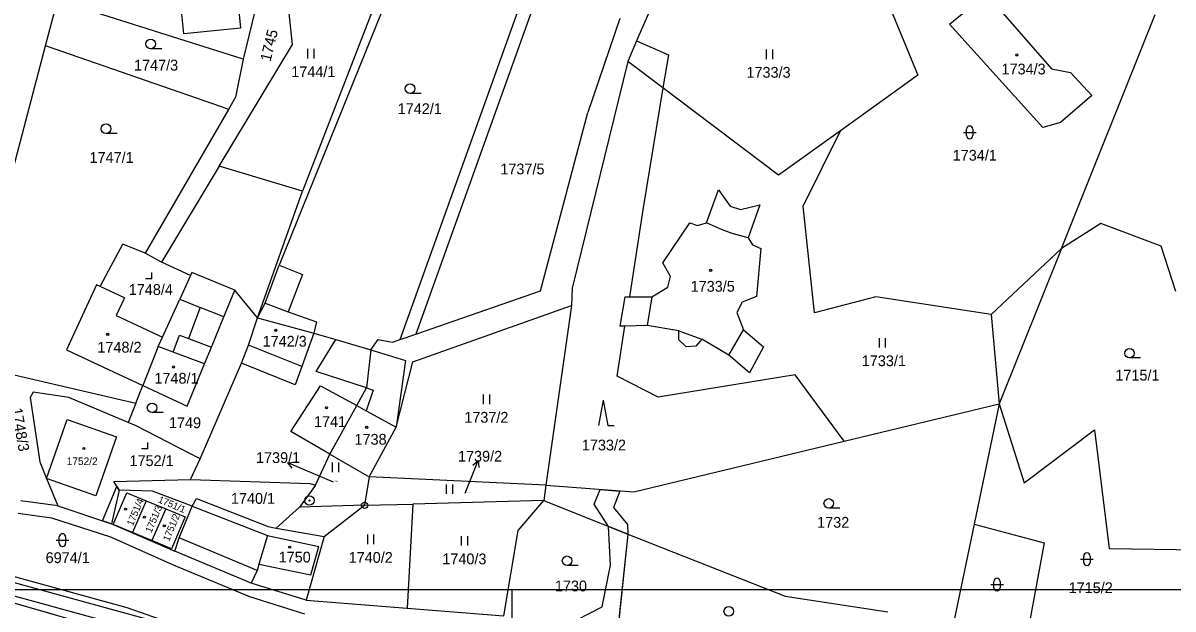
# Model space of a CAD drawing. Extents: x -593183 to -588034, y -1130415 to -1124994.
# Drawn here: x -590181.7 to -590000.6, y -1129347.3 to -1129255 of the extents above; entities that cross this region are included whole.
import ezdxf

# ---------------------------------------------------------------- set-up
doc = ezdxf.new("R2010")
doc.units = 0
for name, color, linetype in [('Vrstva 1', 7, 'Continuous'), ('Vrstva 16', 7, 'Continuous'), ('Vrstva 18', 7, 'Continuous'), ('Vrstva 19', 7, 'Continuous'), ('Vrstva 24', 7, 'Continuous'), ('Vrstva 25', 7, 'Continuous'), ('Vrstva 27', 7, 'Continuous'), ('Vrstva 4', 7, 'Continuous')]:
    doc.layers.add(name, color=color, linetype=linetype)

msp = doc.modelspace()

# ---------------------------------------------------------------- linework, layer by layer
at = {"layer": 'Vrstva 1'}
for p, q in [((-590062.71, -1129206.31), (-590085.14, -1129257.82)), ((-590059.71, -1129217.4), (-590040.82, -1129263.24)), ((-590139.32, -1129258.37), (-590142.56, -1129227.89)), ((-590122.58, -1129246.52), (-590141.38, -1129293.17)), ((-590123.98, -1129245.98), (-590137.75, -1129281.48)), ((-590144.34, -1129249.52), (-590147.06, -1129260.69)), ((-590100.27, -1129249.3), (-590119.9, -1129304.04)), ((-590035.83, -1129255.18), (-590030.06, -1129250.43)), ((-590030.06, -1129250.43), (-590019.77, -1129262.2)), ((-590178.2, -1129258.58), (-590176.32, -1129251.44)), ((-590147.06, -1129260.69), (-590176.32, -1129251.44)), ((-590087.73, -1129254.31), (-590092.79, -1129269.08)), ((-590018.19, -1129290.54), (-590003.42, -1129253.66)), ((-590021.15, -1129271.49), (-590035.83, -1129255.18)), ((-590085.14, -1129257.82), (-590086.51, -1129261.05)), ((-590186.06, -1129288.45), (-590178.2, -1129258.58)), ((-590150.48, -1129268.23), (-590178.2, -1129258.58)), ((-590150.83, -1129277.58), (-590139.32, -1129258.37)), ((-590147.06, -1129260.69), (-590148.29, -1129266.7)), ((-590086.51, -1129261.05), (-590095.25, -1129296.77)), ((-590080.96, -1129265.23), (-590086.51, -1129261.05)), ((-590040.82, -1129263.24), (-590053, -1129271.97)), ((-590019.77, -1129262.2), (-590016.8, -1129262.82)), ((-590016.8, -1129262.82), (-590013.4, -1129266.42)), ((-590080.96, -1129265.23), (-590084.13, -1129284.43)), ((-590062.74, -1129278.95), (-590080.96, -1129265.23)), ((-590148.29, -1129266.7), (-590149.39, -1129268.61)), ((-590013.4, -1129266.42), (-590018.34, -1129270.69)), ((-590149.39, -1129268.61), (-590162.49, -1129291.26)), ((-590149.39, -1129268.61), (-590150.48, -1129268.23)), ((-590100.24, -1129297.18), (-590092.79, -1129269.08)), ((-590018.34, -1129270.69), (-590021.15, -1129271.49)), ((-590053, -1129271.97), (-590062.74, -1129278.95)), ((-590058.87, -1129283.88), (-590053, -1129271.97)), ((-590150.83, -1129277.58), (-590159.93, -1129292.66)), ((-590137.75, -1129281.48), (-590150.83, -1129277.58)), ((-590144.81, -1129301.46), (-590137.75, -1129281.48)), ((-590074.1, -1129286.48), (-590072.19, -1129281.28)), ((-590072.19, -1129281.28), (-590070.35, -1129283.87)), ((-590084.13, -1129284.43), (-590086.25, -1129298.17)), ((-590070.35, -1129283.87), (-590068.74, -1129284.41)), ((-590068.74, -1129284.41), (-590065.69, -1129283.63)), ((-590065.69, -1129283.63), (-590067.52, -1129288.86)), ((-590057.08, -1129300.66), (-590058.87, -1129283.88)), ((-590080.96, -1129292.77), (-590076.73, -1129286.51)), ((-590076.73, -1129286.51), (-590075.51, -1129286.9)), ((-590075.51, -1129286.9), (-590074.1, -1129286.48)), ((-590011.99, -1129286.61), (-590018.19, -1129290.54)), ((-590002.51, -1129290.17), (-590011.99, -1129286.61)), ((-590067.52, -1129288.86), (-590066.88, -1129289.94)), ((-590168.22, -1129293.97), (-590166.04, -1129289.83)), ((-590162.49, -1129291.26), (-590166.04, -1129289.83)), ((-590066.88, -1129289.94), (-590065.53, -1129290.53)), ((-590065.53, -1129290.53), (-590066.24, -1129298.1)), ((-590029.28, -1129300.91), (-590018.19, -1129290.54)), ((-590018.19, -1129290.54), (-590027.99, -1129315.01)), ((-590000.2, -1129297.33), (-590002.51, -1129290.17)), ((-590159.93, -1129292.66), (-590162.49, -1129291.26)), ((-590169.58, -1129296.54), (-590168.22, -1129293.97)), ((-590155.39, -1129294.76), (-590159.93, -1129292.66)), ((-590155.18, -1129294.3), (-590155.39, -1129294.76)), ((-590148.38, -1129297.1), (-590155.18, -1129294.3)), ((-590143.59, -1129299.16), (-590141.38, -1129293.17)), ((-590141.38, -1129293.17), (-590137.74, -1129294.61)), ((-590079.78, -1129294.93), (-590080.96, -1129292.77)), ((-590155.39, -1129294.76), (-590157.07, -1129298.5)), ((-590137.74, -1129294.61), (-590139.99, -1129300.5)), ((-590080.18, -1129296.63), (-590079.78, -1129294.93)), ((-590170.15, -1129296.28), (-590174.91, -1129306.52)), ((-590169.58, -1129296.54), (-590170.15, -1129296.28)), ((-590165.77, -1129298.31), (-590169.58, -1129296.54)), ((-590150.11, -1129301.32), (-590148.38, -1129297.1)), ((-590119.9, -1129304.04), (-590100.24, -1129297.18)), ((-590095.25, -1129296.77), (-590095.35, -1129299.51)), ((-590082.72, -1129298.15), (-590080.18, -1129296.63)), ((-590165.77, -1129298.31), (-590167.06, -1129301.08)), ((-590159.77, -1129304.48), (-590157.07, -1129298.5)), ((-590144.81, -1129301.46), (-590143.59, -1129299.16)), ((-590120.33, -1129308.38), (-590095.35, -1129299.51)), ((-590095.35, -1129299.51), (-590099.38, -1129327.83)), ((-590087.69, -1129302.78), (-590086.93, -1129298.17)), ((-590086.93, -1129298.17), (-590086.25, -1129298.17)), ((-590086.25, -1129298.17), (-590082.72, -1129298.15)), ((-590068.51, -1129299.01), (-590069.3, -1129300.62)), ((-590066.24, -1129298.1), (-590068.51, -1129299.01)), ((-590047.41, -1129298.15), (-590057.08, -1129300.66)), ((-590029.28, -1129300.91), (-590047.41, -1129298.15)), ((-590167.06, -1129301.08), (-590159.77, -1129304.48)), ((-590152.06, -1129306.07), (-590150.11, -1129301.32)), ((-590146.21, -1129305.76), (-590144.81, -1129301.46)), ((-590139.99, -1129300.5), (-590135.54, -1129302.1)), ((-590069.3, -1129300.62), (-590068.3, -1129303.35)), ((-590135.54, -1129302.1), (-590135.92, -1129303.87)), ((-590088.18, -1129310.66), (-590086.96, -1129302.76)), ((-590086.96, -1129302.76), (-590087.69, -1129302.78)), ((-590083.47, -1129302.66), (-590086.96, -1129302.76)), ((-590078.48, -1129303.5), (-590083.47, -1129302.66)), ((-590068.3, -1129303.35), (-590065.1, -1129306.05)), ((-590160.44, -1129305.97), (-590159.77, -1129304.48)), ((-590135.92, -1129303.87), (-590137.81, -1129309.13)), ((-590135.92, -1129303.87), (-590132.46, -1129304.85)), ((-590132.46, -1129304.85), (-590126.94, -1129306.49)), ((-590126.94, -1129306.49), (-590125.81, -1129304.85)), ((-590125.81, -1129304.85), (-590123.54, -1129305.3)), ((-590123.54, -1129305.3), (-590122.33, -1129304.88)), ((-590122.33, -1129304.88), (-590119.9, -1129304.04)), ((-590078.45, -1129304.93), (-590078.48, -1129303.5)), ((-590077.31, -1129306), (-590078.45, -1129304.93)), ((-590074.81, -1129304.84), (-590075.77, -1129305.92)), ((-590070.58, -1129307.35), (-590074.81, -1129304.84)), ((-590174.91, -1129306.52), (-590169.88, -1129308.86)), ((-590160.44, -1129305.97), (-590162.85, -1129312.13)), ((-590153.14, -1129308.71), (-590152.06, -1129306.07)), ((-590147.35, -1129308.62), (-590146.21, -1129305.76)), ((-590126.94, -1129306.49), (-590127.64, -1129312.51)), ((-590126.94, -1129306.49), (-590121.52, -1129308.16)), ((-590075.77, -1129305.92), (-590077.31, -1129306)), ((-590065.1, -1129306.05), (-590067.35, -1129310.12)), ((-590169.88, -1129308.86), (-590162.85, -1129312.13)), ((-590155.87, -1129315.37), (-590153.14, -1129308.71)), ((-590153.85, -1129323.66), (-590147.35, -1129308.62)), ((-590138.88, -1129312.01), (-590147.35, -1129308.62)), ((-590121.52, -1129308.16), (-590123, -1129318.67)), ((-590123, -1129318.67), (-590120.33, -1129308.38)), ((-590067.35, -1129310.12), (-590070.58, -1129307.35)), ((-590185.42, -1129309.92), (-590163.96, -1129314.92)), ((-590137.81, -1129309.13), (-590138.88, -1129312.01)), ((-590081.69, -1129313.98), (-590088.18, -1129310.66)), ((-590060.12, -1129310.44), (-590081.69, -1129313.98)), ((-590052.44, -1129320.91), (-590060.12, -1129310.44)), ((-590163.96, -1129314.92), (-590162.85, -1129312.13)), ((-590162.85, -1129312.13), (-590155.87, -1129315.37)), ((-590180.13, -1129313.18), (-590180.61, -1129314)), ((-590180.61, -1129314), (-590179.07, -1129324.14)), ((-590174.55, -1129314), (-590180.13, -1129313.18)), ((-590165.16, -1129317.96), (-590174.55, -1129314)), ((-590129.17, -1129315.29), (-590127.64, -1129312.51)), ((-590163.96, -1129314.92), (-590165.16, -1129317.96)), ((-590133.4, -1129322.94), (-590129.17, -1129315.29)), ((-590052.44, -1129320.91), (-590027.99, -1129315.01)), ((-590027.99, -1129315.01), (-590031.96, -1129333.97)), ((-590027.99, -1129315.01), (-590024.06, -1129327.46)), ((-590178.04, -1129326.8), (-590174.77, -1129317.49)), ((-590174.77, -1129317.49), (-590167.03, -1129320.19)), ((-590163.92, -1129318.48), (-590165.16, -1129317.96)), ((-590153.85, -1129323.66), (-590163.92, -1129318.48)), ((-590127.21, -1129326.51), (-590123, -1129318.67)), ((-590024.06, -1129327.46), (-590012.98, -1129319.12)), ((-590012.98, -1129319.12), (-590010.7, -1129337.83)), ((-590167.03, -1129320.19), (-590170.27, -1129329.48)), ((-590085.57, -1129328.9), (-590052.44, -1129320.91)), ((-590135.69, -1129327.8), (-590133.4, -1129322.94)), ((-590133.4, -1129322.94), (-590127.21, -1129326.51)), ((-590179.07, -1129324.14), (-590178.04, -1129326.8)), ((-590155.35, -1129326.92), (-590153.85, -1129323.66)), ((-590139.01, -1129355.3), (-590244.64, -1129326.31)), ((-590170.27, -1129329.48), (-590178.04, -1129326.8)), ((-590178.04, -1129326.8), (-590176.27, -1129331.06)), ((-590167.46, -1129327.24), (-590155.35, -1129326.92)), ((-590155.35, -1129326.92), (-590136.57, -1129327.57)), ((-590127.21, -1129326.51), (-590127.95, -1129331)), ((-590099.38, -1129327.83), (-590127.21, -1129326.51)), ((-590166.59, -1129328.62), (-590167.46, -1129327.24)), ((-590166.59, -1129328.62), (-590167.18, -1129331.13)), ((-590161.37, -1129328.77), (-590166.59, -1129328.62)), ((-590155.08, -1129331.13), (-590161.37, -1129328.77)), ((-590135.69, -1129327.8), (-590138.18, -1129331.27)), ((-590136.57, -1129327.57), (-590135.69, -1129327.8)), ((-590099.38, -1129327.83), (-590099.71, -1129330.24)), ((-590099.38, -1129327.83), (-590085.57, -1129328.9)), ((-590176.27, -1129331.06), (-590182.08, -1129330.28)), ((-590167.54, -1129334.03), (-590165.41, -1129329.02)), ((-590165.41, -1129329.02), (-590162.33, -1129330.28)), ((-590162.33, -1129330.28), (-590164.48, -1129335.3)), ((-590162.33, -1129330.28), (-590159.25, -1129331.54)), ((-590155.08, -1129331.13), (-590154.41, -1129329.9)), ((-590154.41, -1129329.9), (-590143.13, -1129334.36)), ((-590099.71, -1129330.24), (-590120.34, -1129330.8)), ((-590103.78, -1129334.98), (-590099.71, -1129330.24)), ((-590099.71, -1129330.24), (-590086.48, -1129335.55)), ((-590182.52, -1129332.24), (-590177.26, -1129332.97)), ((-590176.27, -1129331.06), (-590167.79, -1129333.9)), ((-590167.18, -1129331.13), (-590167.79, -1129333.9)), ((-590159.25, -1129331.54), (-590161.43, -1129336.57)), ((-590159.25, -1129331.54), (-590156.18, -1129332.79)), ((-590157.14, -1129336.1), (-590155.08, -1129331.13)), ((-590138.18, -1129331.27), (-590141.85, -1129334.58)), ((-590127.95, -1129331), (-590138.18, -1129331.27)), ((-590127.95, -1129331), (-590120.34, -1129330.8)), ((-590120.34, -1129330.8), (-590121.22, -1129347.23)), ((-590231.05, -1129332.62), (-590139.93, -1129358.81)), ((-590177.26, -1129332.97), (-590167.94, -1129335.94)), ((-590167.79, -1129333.9), (-590167.54, -1129334.03)), ((-590164.48, -1129335.3), (-590167.54, -1129334.03)), ((-590167.54, -1129334.03), (-590157.84, -1129338.23)), ((-590156.18, -1129332.79), (-590158.37, -1129337.84)), ((-590031.96, -1129333.97), (-590035.17, -1129349.33)), ((-590031.96, -1129333.97), (-590020.91, -1129336.92)), ((-590167.94, -1129335.94), (-590158.12, -1129340.39)), ((-590161.43, -1129336.57), (-590164.48, -1129335.3)), ((-590143.13, -1129334.36), (-590141.85, -1129334.58)), ((-590141.85, -1129334.58), (-590134.29, -1129335.91)), ((-590134.29, -1129335.91), (-590137.13, -1129345.97)), ((-590106, -1129348.44), (-590103.78, -1129334.98)), ((-590086.48, -1129335.55), (-590088.17, -1129351.42)), ((-590086.48, -1129335.55), (-590061.71, -1129345.31)), ((-590158.37, -1129337.84), (-590161.43, -1129336.57)), ((-590157.84, -1129338.23), (-590157.14, -1129336.1)), ((-590020.91, -1129336.92), (-590025.43, -1129361.05)), ((-590010.7, -1129337.83), (-589986.34, -1129338.18)), ((-590145.79, -1129343.26), (-590157.84, -1129338.23)), ((-590158.12, -1129340.39), (-590146.06, -1129345.37)), ((-590137.13, -1129345.97), (-590145.79, -1129343.26)), ((-589684.75, -1129344.33), (-590314.75, -1129344.33)), ((-590104.75, -1129344.33), (-590104.75, -1129349.33)), ((-590146.06, -1129345.37), (-590137.4, -1129348.1)), ((-590137.13, -1129345.97), (-590121.22, -1129347.23)), ((-590061.71, -1129345.31), (-590045.53, -1129347.76)), ((-590121.22, -1129347.23), (-590106, -1129348.44))]:
    msp.add_line(p, q, dxfattribs=at)
msp.add_lwpolyline([(-590147.47, -1129255.82), (-590156.42, -1129256.7), (-590157.33, -1129247.71), (-590164.27, -1129248.37), (-590165.19, -1129239.46), (-590147.25, -1129237.7), (-590146.6, -1129244.22), (-590148.59, -1129244.42), (-590147.47, -1129255.82)], dxfattribs=at)
at = {"layer": 'Vrstva 16'}
for p, q in [((-590132.85, -1129327.34), (-590137.3, -1129325.46)), ((-590112.09, -1129329.08), (-590111.16, -1129326.71))]:
    msp.add_line(p, q, dxfattribs=at)
at = {"layer": 'Vrstva 24'}
for centre, radius in [((-590136.63, -1129330.24), 0.75), ((-590136.63, -1129330.24), 0.0903), ((-590127.95, -1129331), 0.5), ((-590127.95, -1129331), 0.0327)]:
    msp.add_circle(centre, radius, dxfattribs=at)
at = {"layer": 'Vrstva 25'}
for p, q in [((-590159.89, -1129259.05), (-590161.64, -1129259.05)), ((-590136.93, -1129259.09), (-590136.93, -1129260.59)), ((-590135.91, -1129260.59), (-590135.91, -1129259.09)), ((-590064.7, -1129259.19), (-590064.7, -1129260.69)), ((-590063.68, -1129260.69), (-590063.68, -1129259.19)), ((-590119.04, -1129266.09), (-590120.79, -1129266.09)), ((-590166.92, -1129272.4), (-590168.67, -1129272.4)), ((-590033.65, -1129272.23), (-590031.65, -1129272.23)), ((-590033.15, -1129272.73), (-590033.15, -1129271.73)), ((-590032.15, -1129271.73), (-590032.15, -1129272.73)), ((-590161.47, -1129295.3), (-590161.47, -1129294.3)), ((-590161.47, -1129295.3), (-590162.47, -1129295.3)), ((-590046.93, -1129304.64), (-590046.93, -1129306.14)), ((-590045.91, -1129306.14), (-590045.91, -1129304.64)), ((-590005.73, -1129307.78), (-590007.48, -1129307.78)), ((-590109.27, -1129313.55), (-590109.27, -1129315.05)), ((-590108.24, -1129315.05), (-590108.24, -1129313.55)), ((-590090.38, -1129314.42), (-590091.11, -1129318.42)), ((-590090.38, -1129314.42), (-590089.65, -1129318.42)), ((-590159.67, -1129316.39), (-590161.42, -1129316.39)), ((-590089.65, -1129318.42), (-590088.65, -1129318.42)), ((-590162.07, -1129322.12), (-590162.07, -1129321.12)), ((-590162.07, -1129322.12), (-590163.07, -1129322.12)), ((-590137.3, -1129325.46), (-590140.06, -1129324.29)), ((-590133.04, -1129324.27), (-590133.04, -1129325.77)), ((-590132.02, -1129325.77), (-590132.02, -1129324.27)), ((-590111.16, -1129326.71), (-590110.06, -1129323.92)), ((-590115.08, -1129327.7), (-590115.08, -1129329.2)), ((-590114.06, -1129329.2), (-590114.06, -1129327.7)), ((-590053.1, -1129331.45), (-590054.85, -1129331.45)), ((-590176.03, -1129336.98), (-590176.03, -1129335.98)), ((-590175.03, -1129335.98), (-590175.03, -1129336.98)), ((-590127.5, -1129335.62), (-590127.5, -1129337.12)), ((-590126.47, -1129337.12), (-590126.47, -1129335.62)), ((-590112.73, -1129335.85), (-590112.73, -1129337.35)), ((-590111.71, -1129337.35), (-590111.71, -1129335.85)), ((-590176.53, -1129336.48), (-590174.53, -1129336.48)), ((-590015.2, -1129339.49), (-590013.2, -1129339.49)), ((-590014.7, -1129339.99), (-590014.7, -1129338.99)), ((-590013.7, -1129338.99), (-590013.7, -1129339.99)), ((-590094.31, -1129340.48), (-590096.06, -1129340.48)), ((-590028.84, -1129343.98), (-590028.84, -1129342.98)), ((-590027.84, -1129342.98), (-590027.84, -1129343.98)), ((-590029.34, -1129343.48), (-590027.34, -1129343.48))]:
    msp.add_line(p, q, dxfattribs=at)
for points in [[(-590139.34, -1129325.14), (-590140.06, -1129324.29), (-590138.95, -1129324.22)], [(-590110.89, -1129324.67), (-590110.06, -1129323.92), (-590109.96, -1129325.03)]]:
    msp.add_lwpolyline(points, dxfattribs=at)
for centre, radius in [((-590161.64, -1129258.3), 0.75), ((-590025.23, -1129260.03), 0.175), ((-590025.23, -1129260.03), 0.15), ((-590120.79, -1129265.34), 0.75), ((-590168.67, -1129271.65), 0.75), ((-590073.45, -1129293.96), 0.175), ((-590073.45, -1129293.96), 0.15), ((-590141.92, -1129303.42), 0.175), ((-590141.92, -1129303.42), 0.15), ((-590168.41, -1129304.04), 0.175), ((-590168.41, -1129304.04), 0.15), ((-590007.48, -1129307.03), 0.75), ((-590158.04, -1129309.19), 0.175), ((-590158.04, -1129309.19), 0.15), ((-590161.42, -1129315.64), 0.75), ((-590133.94, -1129315.63), 0.175), ((-590133.94, -1129315.63), 0.15), ((-590127.61, -1129318.72), 0.175), ((-590127.61, -1129318.72), 0.15), ((-590172.16, -1129322.04), 0.175), ((-590172.16, -1129322.04), 0.15), ((-590054.85, -1129330.7), 0.75), ((-590165.58, -1129331.6), 0.175), ((-590165.58, -1129331.6), 0.15), ((-590162.62, -1129332.87), 0.175), ((-590162.62, -1129332.87), 0.15), ((-590159.49, -1129334.24), 0.175), ((-590159.49, -1129334.24), 0.15), ((-590139.73, -1129337.6), 0.175), ((-590139.73, -1129337.6), 0.15), ((-590096.06, -1129339.73), 0.75), ((-590070.6, -1129347.71), 0.75)]:
    msp.add_circle(centre, radius, dxfattribs=at)
for centre, start, end in [((-590032.65, -1129271.73), 90, 180), ((-590032.65, -1129271.73), 0, 90), ((-590032.65, -1129272.73), 180, 270), ((-590032.65, -1129272.73), 270, 0), ((-590175.53, -1129335.98), 90, 180), ((-590175.53, -1129335.98), 0, 90), ((-590175.53, -1129336.98), 180, 270), ((-590175.53, -1129336.98), 270, 0), ((-590014.2, -1129338.99), 90, 180), ((-590014.2, -1129338.99), 0, 90), ((-590014.2, -1129339.99), 180, 270), ((-590014.2, -1129339.99), 270, 0), ((-590028.34, -1129342.98), 90, 180), ((-590028.34, -1129342.98), 0, 90), ((-590028.34, -1129343.98), 180, 270), ((-590028.34, -1129343.98), 270, 0)]:
    msp.add_arc(centre, 0.5, start, end, dxfattribs=at)
at = {"layer": 'Vrstva 27'}
for p, q in [((-590169.21, -1129333.42), (-590166.96, -1129328.03)), ((-590166.59, -1129328.62), (-590167.18, -1129331.13)), ((-590166.96, -1129328.03), (-590166.59, -1129328.62)), ((-590091.78, -1129330.81), (-590090.86, -1129328.49)), ((-590090.86, -1129328.49), (-590087.74, -1129328.75)), ((-590087.74, -1129328.75), (-590088.77, -1129331.35)), ((-590167.18, -1129331.13), (-590167.79, -1129333.9)), ((-590089.55, -1129334.32), (-590091.78, -1129330.81)), ((-590088.77, -1129331.35), (-590086.56, -1129334.01)), ((-590167.79, -1129333.9), (-590169.21, -1129333.42)), ((-590086.56, -1129334.01), (-590086.48, -1129335.55)), ((-590086.48, -1129335.55), (-590089.55, -1129334.32)), ((-590089.23, -1129340.43), (-590089.55, -1129334.32)), ((-590089.55, -1129334.32), (-590086.48, -1129335.55)), ((-590086.48, -1129335.55), (-590087.93, -1129349.17)), ((-590209.95, -1129338.68), (-590176.98, -1129348.16)), ((-590090.52, -1129347.01), (-590089.23, -1129340.43)), ((-590183.48, -1129342.12), (-590165.39, -1129347.08)), ((-590166.29, -1129349.95), (-590184.25, -1129345.01)), ((-590165.39, -1129347.08), (-590152.39, -1129351.63)), ((-590096.47, -1129350.03), (-590090.52, -1129347.01))]:
    msp.add_line(p, q, dxfattribs=at)
at = {"layer": 'Vrstva 4'}
for p, q in [((-590122.33, -1129304.88), (-590101.05, -1129245.5)), ((-590085.14, -1129257.82), (-590080.1, -1129260.02)), ((-590080.1, -1129260.02), (-590080.96, -1129265.23)), ((-590071.73, -1129287.53), (-590074.1, -1129286.48)), ((-590070.04, -1129288.15), (-590071.73, -1129287.53)), ((-590067.52, -1129288.86), (-590070.04, -1129288.15)), ((-590144.81, -1129301.46), (-590148.38, -1129297.1)), ((-590157.07, -1129298.5), (-590153.83, -1129299.81)), ((-590153.83, -1129299.81), (-590155.68, -1129304.72)), ((-590150.11, -1129301.32), (-590153.83, -1129299.81)), ((-590143.59, -1129299.16), (-590139.99, -1129300.5)), ((-590082.72, -1129298.15), (-590083.47, -1129302.66)), ((-590144.81, -1129301.46), (-590135.92, -1129303.87)), ((-590029.28, -1129300.91), (-590027.99, -1129315.01)), ((-590070.58, -1129307.35), (-590068.3, -1129303.35)), ((-590158.08, -1129306.86), (-590157.08, -1129304.19)), ((-590157.08, -1129304.19), (-590155.68, -1129304.72)), ((-590155.68, -1129304.72), (-590152.06, -1129306.07)), ((-590135.56, -1129309.9), (-590132.46, -1129304.85)), ((-590078.48, -1129303.5), (-590074.81, -1129304.84)), ((-590158.08, -1129306.86), (-590160.44, -1129305.97)), ((-590153.14, -1129308.71), (-590158.08, -1129306.86)), ((-590137.81, -1129309.13), (-590146.21, -1129305.76)), ((-590127.64, -1129312.51), (-590135.56, -1129309.9)), ((-590139.59, -1129319.36), (-590134.87, -1129312.17)), ((-590134.87, -1129312.17), (-590129.17, -1129315.29)), ((-590126.58, -1129312.86), (-590127.72, -1129316.09)), ((-590127.64, -1129312.51), (-590126.58, -1129312.86)), ((-590129.17, -1129315.29), (-590127.72, -1129316.09)), ((-590127.72, -1129316.09), (-590123, -1129318.67)), ((-590133.4, -1129322.94), (-590139.59, -1129319.36)), ((-590155.08, -1129331.13), (-590143.24, -1129335.78)), ((-590134.29, -1129335.91), (-590127.95, -1129331)), ((-590143.24, -1129335.78), (-590144.58, -1129340.26)), ((-590143.24, -1129335.78), (-590135.15, -1129337.51)), ((-590144.88, -1129341.26), (-590157.14, -1129336.1)), ((-590136.4, -1129341.97), (-590135.15, -1129337.51)), ((-590144.88, -1129341.26), (-590145.79, -1129343.26)), ((-590144.58, -1129340.26), (-590144.88, -1129341.26)), ((-590144.58, -1129340.26), (-590136.4, -1129341.97))]:
    msp.add_line(p, q, dxfattribs=at)

# ---------------------------------------------------------------- texts
at = {"layer": 'Vrstva 16'}
for s, p in [('1739/1', (-590145.05, -1129324.33)), ('1739/2', (-590113.24, -1129324.12))]:
    msp.add_text(s, height=1.7, dxfattribs=at).set_placement(p)
at = {"layer": 'Vrstva 18'}
for s, height, rotation, p in [('1745', 1.7, 76.2438, (-590142.77, -1129261.17)), ('1748/3', 1.7, 279.8135, (-590183.58, -1129315.78)), ('1751/1', 1.1, 337.2737, (-590160.57, -1129330.5))]:
    msp.add_text(s, height=height, rotation=rotation, dxfattribs=at).set_placement(p)
for s, height, p in [('1747/3', 1.7, (-590164.26, -1129262.49)), ('1744/1', 1.7, (-590139.5, -1129263.53)), ('1733/3', 1.7, (-590067.81, -1129263.62)), ('1742/1', 1.7, (-590122.74, -1129269.35)), ('1747/1', 1.7, (-590171.27, -1129277.04)), ('1734/1', 1.7, (-590035.33, -1129276.69)), ('1737/5', 1.7, (-590106.57, -1129278.85)), ('1733/1', 1.7, (-590049.65, -1129309.07)), ('1715/1', 1.7, (-590009.71, -1129311.34)), ('1749', 1.7, (-590158.76, -1129318.84)), ('1737/2', 1.7, (-590112.25, -1129317.98)), ('1733/2', 1.7, (-590093.73, -1129322.35)), ('1739/1', 0.2, (-590132.85, -1129327.34)), ('1740/1', 1.7, (-590149, -1129330.76)), ('1739/2', 0.2, (-590112.09, -1129329.08)), ('1732', 1.7, (-590056.68, -1129334.53)), ('6974/1', 1.7, (-590178.18, -1129340.1)), ('1740/2', 1.7, (-590130.46, -1129340.06)), ('1740/3', 1.7, (-590115.71, -1129340.29)), ('1730', 1.7, (-590097.98, -1129344.56)), ('1715/2', 1.7, (-590017.07, -1129344.84))]:
    msp.add_text(s, height=height, dxfattribs=at).set_placement(p)
at = {"layer": 'Vrstva 19'}
for s, height, p in [('1734/3', 1.7, (-590027.64, -1129263.1)), ('1748/4', 1.7, (-590165.09, -1129297.85)), ('1733/5', 1.7, (-590076.6, -1129297.34)), ('1748/2', 1.7, (-590170.03, -1129306.94)), ('1742/3', 1.7, (-590144.01, -1129306)), ('1748/1', 1.7, (-590161.05, -1129311.83)), ('1741', 1.7, (-590135.92, -1129318.66)), ('1738', 1.7, (-590129.54, -1129321.45)), ('1752/1', 1.7, (-590164.97, -1129324.82)), ('1752/2', 1.19, (-590174.86, -1129324.65)), ('1750', 1.7, (-590141.49, -1129340.01))]:
    msp.add_text(s, height=height, dxfattribs=at).set_placement(p)
for s, p in [('1751/4', (-590164.44, -1129334.34)), ('1751/3', (-590161.53, -1129335.43)), ('1751/2', (-590158.75, -1129336.77))]:
    msp.add_text(s, height=1.1, rotation=67.2737, dxfattribs=at).set_placement(p)

doc.saveas('drawing.dxf')
